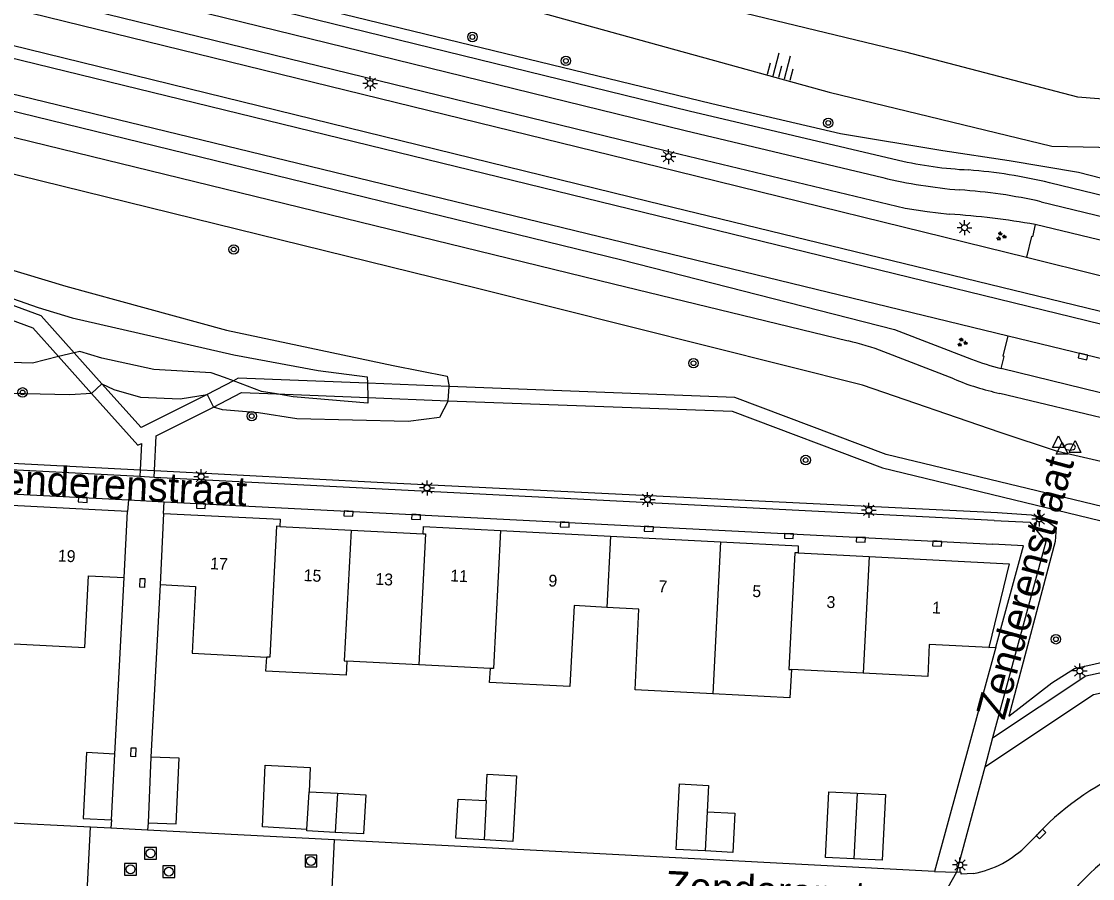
# Model space of a CAD drawing. Extents: x 125000 to 129004, y 397500 to 399008.
# Drawn here: x 127384.8 to 127475.2, y 398043.3 to 398115.7 of the extents above; entities that cross this region are included whole.
import ezdxf

# ---------------------------------------------------------------- set-up
doc = ezdxf.new("R2010")
doc.units = 0
for name, color, linetype in [('gg-afsc-erfafscheiding', 7, 'Continuous'), ('gg-afsc-faunaraster', 7, 'Continuous'), ('gg-afsc-lijn faunaraster', 7, 'Continuous'), ('gg-anno-huisnummerreeks BGT', 7, 'Continuous'), ('gg-anno-openbare ruimte label', 7, 'Continuous'), ('gg-bbg-bijgebouw', 7, 'Continuous'), ('gg-bbg-hoofdgebouw', 7, 'Continuous'), ('gg-bbg-luifel en loopbrug', 7, 'Continuous'), ('gg-bbg-tussenscheiding', 7, 'Continuous'), ('gg-knt-bovenkant onderkant talud', 7, 'Continuous'), ('gg-knt-verharding', 7, 'Continuous'), ('gg-kntw-bovenkant insteek waterloop', 7, 'Continuous'), ('gg-kntw-waterlijn', 7, 'Continuous'), ('gg-kwrk-kunstwerk niveau 01', 7, 'Continuous'), ('gt-grn-vlakafsluiter', 7, 'Continuous'), ('gt-grn-weggrens', 7, 'Continuous'), ('gt-symb-boom', 7, 'Continuous'), ('gt-symb-brandkraan', 7, 'Continuous'), ('gt-symb-groenvak', 7, 'Continuous'), ('gt-symb-kolk', 7, 'Continuous'), ('gt-symb-kolk center center', 7, 'Continuous'), ('gt-symb-lichtmast', 7, 'Continuous'), ('gt-symb-rioolschacht', 7, 'Continuous'), ('gt-symb-talud symbool', 7, 'Continuous'), ('gt-symb-waterafsluiter', 7, 'Continuous')]:
    doc.layers.add(name, color=color, linetype=linetype)

# ---------------------------------------------------------------- blocks, each defined once
blk = doc.blocks.new('gt0-RS')
at = {"layer": 'gt-symb-rioolschacht'}
blk.add_lwpolyline([(-0.5, -0.5), (0.5, -0.5), (0.5, 0.5), (-0.5, 0.5)], close=True, dxfattribs=at)
blk.add_circle((0, 0), 0.375, dxfattribs=at)
blk = doc.blocks.new('gt0-KOLKCC')
at = {"layer": 'gt-symb-kolk center center'}
blk.add_lwpolyline([(-0.375, 0.2), (0.375, 0.2), (0.375, -0.2), (-0.375, -0.2)], close=True, dxfattribs=at)
blk = doc.blocks.new('gt0-KOLK')
at = {"layer": 'gt-symb-kolk'}
blk.add_lwpolyline([(0, 0), (0.375, 0), (0.375, 0.4), (-0.375, 0.4), (-0.375, 0), (0, 0)], dxfattribs=at)
blk = doc.blocks.new('gt0-BOOM')
at = {"layer": 'gt-symb-boom'}
for radius in [0.4, 0.2]:
    blk.add_circle((0, 0), radius, dxfattribs=at)
blk = doc.blocks.new('gt0-LMAST')
at = {"layer": 'gt-symb-lichtmast'}
for p, q in [((-0.182, 0.173), (-0.447, 0.438)), ((-0.005, 0.246), (-0.005, 0.621)), ((0.172, 0.173), (0.437, 0.438)), ((-0.255, -0.004), (-0.63, -0.004)), ((-0.182, -0.181), (-0.447, -0.446)), ((-0.005, -0.254), (-0.005, -0.629)), ((0.437, -0.446), (0.172, -0.181)), ((0.245, -0.004), (0.62, -0.004))]:
    blk.add_line(p, q, dxfattribs=at)
blk.add_circle((-0.005, -0.004), 0.25, dxfattribs=at)
blk = doc.blocks.new('gt0-WAFSL')
at = {"layer": 'gt-symb-waterafsluiter'}
for p, q in [((-0.5, -0.333), (0, 0.667)), ((0, 0.667), (0.5, -0.333)), ((0.5, -0.333), (-0.5, -0.333))]:
    blk.add_line(p, q, dxfattribs=at)
blk = doc.blocks.new('gt0-TALUD_1')
at = {"layer": 'gt-symb-talud symbool'}
for p, q in [((-1, -1), (-1, 0)), ((-0.5, -2), (-0.5, 0)), ((0, -1), (0, 0)), ((0.5, -2), (0.5, 0)), ((1, -1), (1, 0))]:
    blk.add_line(p, q, dxfattribs=at)
blk = doc.blocks.new('gt0-GRVAK')
at = {"layer": 'gt-symb-groenvak'}
for p, q in [((-0.11, 0.189), (-0.228, 0.24)), ((-0.182, 0.153), (0.088, 0.153)), ((-0.091, 0.211), (-0.156, 0.322)), ((-0.047, 0.214), (-0.047, 0.393)), ((-0.004, 0.211), (0.061, 0.322)), ((0.015, 0.189), (0.133, 0.24)), ((0.262, -0.052), (0.197, 0.059)), ((0.305, -0.049), (0.305, 0.13)), ((0.349, -0.052), (0.414, 0.059)), ((-0.245, -0.228), (-0.363, -0.177)), ((-0.318, -0.264), (-0.047, -0.264)), ((-0.226, -0.206), (-0.291, -0.095)), ((-0.183, -0.203), (-0.183, -0.024)), ((-0.139, -0.206), (-0.074, -0.095)), ((-0.12, -0.228), (-0.002, -0.177)), ((0.243, -0.074), (0.125, -0.023)), ((0.17, -0.11), (0.441, -0.11)), ((0.368, -0.074), (0.486, -0.023))]:
    blk.add_line(p, q, dxfattribs=at)
blk = doc.blocks.new('gt0-BR')
at = {"layer": 'gt-symb-brandkraan'}
for centre, radius, start, end in [((-0.244, 0), 0.206, 107.56694, 252.43307), ((0.599, -2.664), 3, 106.89205, 107.56694), ((0, -0.691), 0.938, 73.10799, 106.89205), ((-0.599, -2.664), 3, 72.43309, 73.10799), ((0.244, 0), 0.206, 287.56695, 72.43309), ((0.599, 2.664), 3, 252.43307, 253.10797), ((0, 0.691), 0.938, 253.10797, 286.89206), ((-0.599, 2.664), 3, 286.89206, 287.56695)]:
    blk.add_arc(centre, radius, start, end, dxfattribs=at)

msp = doc.modelspace()

# ---------------------------------------------------------------- linework, layer by layer
at = {"layer": 'gg-afsc-erfafscheiding'}
for p, q in [((127392.667, 398053.858), (127393.456, 398068.745)), ((127467.025, 398062.877), (127461.837, 398043.933)), ((127466.437, 398062.845), (127467.025, 398062.877))]:
    msp.add_line(p, q, dxfattribs=at)
at = {"layer": 'gg-afsc-faunaraster'}
for points in [[(127363.532, 398128.075), (127443.05, 398108.745), (127453.903, 398106.219), (127462.539, 398104.77), (127468.152, 398103.942), (127473.995, 398102.954), (127503.743, 398095.292), (127502.181, 398107.138), (127503.064, 398110.815), (127508.969, 398109.462)], [(127488.526, 398064.273), (127492.487, 398065.118), (127494.633, 398074.218), (127472.211, 398079.377), (127467.381, 398080.998), (127455.77, 398084.99), (127423.282, 398093.144), (127384.525, 398102.657), (127345.263, 398112.271)], [(127317.715, 398081.989), (127321.111, 398081.746), (127359.662, 398079.675), (127394.805, 398077.844)], [(127396.022, 398077.78), (127415.336, 398076.774), (127467.169, 398074.235), (127469.997, 398074.03), (127471.066, 398073.698), (127472.116, 398072.98), (127472.02, 398071.799), (127468.121, 398057.048), (127471.758, 398059.864), (127473.673, 398061.079), (127476.268, 398061.659), (127487.357, 398064.024)]]:
    msp.add_lwpolyline(points, dxfattribs=at)
at = {"layer": 'gg-afsc-lijn faunaraster'}
msp.add_line((127394.805, 398077.844), (127396.022, 398077.78), dxfattribs=at)
at = {"layer": 'gg-bbg-bijgebouw'}
for p, q in [((127392.379, 398048.295), (127392.667, 398053.858)), ((127395.719, 398053.606), (127395.47, 398048.062)), ((127408.886, 398047.502), (127409.065, 398050.682)), ((127409.065, 398050.682), (127411.457, 398050.548)), ((127411.457, 398050.548), (127413.848, 398050.414)), ((127390.001, 398048.418), (127392.379, 398048.295)), ((127408.879, 398047.37), (127408.886, 398047.502)), ((127411.272, 398047.251), (127408.879, 398047.37)), ((127423.858, 398046.62), (127421.459, 398046.748)), ((127457.428, 398044.895), (127455.039, 398045.016))]:
    msp.add_line(p, q, dxfattribs=at)
for points in [[(127392.667, 398053.858), (127390.289, 398053.981), (127390.001, 398048.418)], [(127395.47, 398048.062), (127397.851, 398047.955), (127398.1, 398053.499), (127395.719, 398053.606)], [(127423.983, 398049.928), (127424.102, 398052.147), (127426.578, 398052.014), (127426.257, 398046.491), (127423.858, 398046.62)], [(127442.48, 398045.68), (127440.033, 398045.81), (127440.332, 398051.332)], [(127440.332, 398051.332), (127442.774, 398051.202), (127442.656, 398048.985)], [(127413.848, 398050.414), (127413.664, 398047.131), (127411.272, 398047.251)], [(127455.039, 398045.016), (127452.649, 398045.136), (127452.936, 398050.676), (127455.322, 398050.556)], [(127455.322, 398050.556), (127457.707, 398050.435), (127457.428, 398044.895)], [(127421.459, 398046.748), (127421.636, 398050.053), (127423.983, 398049.928)], [(127442.656, 398048.985), (127445.003, 398048.86), (127444.827, 398045.555), (127442.48, 398045.68)]]:
    msp.add_lwpolyline(points, dxfattribs=at)
at = {"layer": 'gg-bbg-hoofdgebouw'}
for p, q in [((127393.456, 398068.745), (127393.736, 398074.311)), ((127396.781, 398074.155), (127396.497, 398068.167)), ((127406.59, 398073.065), (127412.601, 398072.755)), ((127412.601, 398072.755), (127418.69, 398072.44)), ((127425.216, 398072.717), (127434.503, 398072.239)), ((127434.503, 398072.239), (127443.791, 398071.761)), ((127450.326, 398070.829), (127456.343, 398070.514)), ((127456.343, 398070.514), (127468.144, 398069.895)), ((127468.144, 398069.895), (127466.437, 398062.845)), ((127418.326, 398061.394), (127412.262, 398061.702)), ((127424.36, 398061.087), (127418.326, 398061.394)), ((127455.837, 398060.675), (127449.763, 398060.984))]:
    msp.add_line(p, q, dxfattribs=at)
for points in [[(127393.736, 398074.311), (127383.958, 398074.815), (127383.927, 398074.216)], [(127396.781, 398074.155), (127406.608, 398073.662), (127406.59, 398073.065)], [(127418.69, 398072.44), (127418.722, 398073.051), (127425.216, 398072.717)], [(127443.791, 398071.761), (127450.349, 398071.423), (127450.326, 398070.829)], [(127383.62, 398063.182), (127390.132, 398062.851), (127390.44, 398068.898), (127393.456, 398068.745)], [(127396.497, 398068.167), (127399.481, 398067.987), (127399.197, 398062.369), (127405.492, 398062.038)], [(127434.194, 398066.231), (127431.437, 398066.378), (127431.065, 398059.546), (127424.3, 398059.888), (127424.36, 398061.087)], [(127443.132, 398058.931), (127436.572, 398059.266), (127436.904, 398066.087), (127434.194, 398066.231)], [(127466.437, 398062.845), (127461.407, 398063.095), (127461.27, 398060.399), (127455.837, 398060.675)], [(127412.262, 398061.702), (127412.188, 398060.513), (127405.424, 398060.857), (127405.492, 398062.038)], [(127449.763, 398060.984), (127449.642, 398058.598), (127443.132, 398058.931)]]:
    msp.add_lwpolyline(points, dxfattribs=at)
at = {"layer": 'gg-bbg-luifel en loopbrug'}
msp.add_lwpolyline([(127408.886, 398047.502), (127405.121, 398047.713), (127405.352, 398052.926), (127409.166, 398052.712), (127409.065, 398050.682)], dxfattribs=at)
at = {"layer": 'gg-bbg-tussenscheiding'}
for p, q in [((127434.503, 398072.239), (127434.194, 398066.231)), ((127443.791, 398071.761), (127443.132, 398058.931)), ((127456.343, 398070.514), (127455.837, 398060.675)), ((127411.457, 398050.548), (127411.272, 398047.251)), ((127455.322, 398050.556), (127455.039, 398045.016)), ((127442.656, 398048.985), (127442.48, 398045.68))]:
    msp.add_line(p, q, dxfattribs=at)
for points in [[(127406.59, 398073.065), (127406.31, 398073.079), (127405.742, 398062.025), (127405.492, 398062.038)], [(127412.601, 398072.755), (127412.034, 398061.714), (127412.262, 398061.702)], [(127418.69, 398072.44), (127418.893, 398072.43), (127418.326, 398061.394)], [(127425.216, 398072.717), (127424.618, 398061.074), (127424.36, 398061.087)], [(127450.326, 398070.829), (127450.052, 398070.843), (127449.547, 398060.995), (127449.763, 398060.984)], [(127423.858, 398046.62), (127424.034, 398049.925), (127423.983, 398049.928)]]:
    msp.add_lwpolyline(points, dxfattribs=at)
at = {"layer": 'gg-knt-bovenkant onderkant talud'}
for p, q in [((127389.233, 398087.705), (127387.923, 398087.386)), ((127413.985, 398085.142), (127414.012, 398083.936))]:
    msp.add_line(p, q, dxfattribs=at)
for points in [[(127361.134, 398100.158), (127362.453, 398100.245), (127370.685, 398098.681), (127383.224, 398094.946), (127388.54, 398093.343), (127402.084, 398089.628), (127416.149, 398086.636), (127420.703, 398085.726), (127420.877, 398084.875)], [(127368.869, 398097.306), (127369.255, 398097.406), (127375.341, 398095.335), (127386.202, 398091.53), (127389.056, 398090.655), (127402.719, 398087.547), (127409.824, 398086.204), (127413.972, 398085.689), (127413.985, 398085.142)], [(127387.923, 398087.386), (127385.713, 398086.848), (127373.48, 398087.2), (127358.703, 398087.425), (127351.656, 398088.054), (127343.059, 398089.505), (127336.086, 398089.785), (127318.506, 398089.88), (127316.355, 398089.793)], [(127390.697, 398084.286), (127388.865, 398084.151), (127372.544, 398084.533), (127358.65, 398084.543), (127350.796, 398085.555), (127342.859, 398087.143), (127334.779, 398087.26), (127318.757, 398087.144), (127316.654, 398088.184)], [(127402.675, 398085.351), (127401.919, 398085.637), (127400.787, 398086.017), (127395.968, 398086.293), (127391.58, 398087.256), (127389.723, 398087.824), (127389.233, 398087.705)], [(127391.583, 398085.08), (127392.593, 398084.62), (127394.839, 398083.955), (127398.17, 398083.83), (127400.447, 398084.204)], [(127406.312, 398084.235), (127405.057, 398084.451), (127402.675, 398085.351)], [(127414.012, 398083.936), (127414.023, 398083.457), (127407.726, 398083.992), (127406.312, 398084.235)], [(127420.79, 398083.672), (127420.081, 398082.238), (127417.436, 398081.916), (127408.029, 398082.13), (127404.8, 398082.656), (127401.752, 398082.889), (127400.999, 398083.132)]]:
    msp.add_lwpolyline(points, dxfattribs=at)
at = {"layer": 'gg-knt-verharding'}
for p, q in [((127359.647, 398115.488), (127468.058, 398089.148)), ((127500.1, 398095.101), (127471.55, 398102.059)), ((127470.859, 398100.452), (127499.696, 398093.438)), ((127488.534, 398094.122), (127470.345, 398098.532)), ((127468.058, 398089.148), (127486.268, 398084.692)), ((127463.481, 398085.502), (127457.575, 398087.796)), ((127485.619, 398081.923), (127467.459, 398086.398)), ((127479.838, 398081.271), (127467.356, 398084.29)), ((127394.774, 398077.261), (127317.655, 398081.223)), ((127318.413, 398079.19), (127393.813, 398075.311)), ((127394.805, 398077.844), (127394.774, 398077.261)), ((127395.993, 398077.198), (127396.022, 398077.78)), ((127395.993, 398077.198), (127394.774, 398077.261)), ((127466.87, 398073.556), (127395.993, 398077.198)), ((127393.813, 398075.311), (127393.736, 398074.311)), ((127396.781, 398074.155), (127396.837, 398075.143)), ((127396.837, 398075.143), (127466.781, 398071.57)), ((127466.086, 398052.761), (127463.693, 398043.877)), ((127390.619, 398047.676), (127343.023, 398050.126)), ((127390.326, 398042.191), (127390.619, 398047.676)), ((127392.343, 398047.591), (127390.619, 398047.676)), ((127469.679, 398046.219), (127471.509, 398048.072)), ((127395.426, 398047.438), (127392.343, 398047.591)), ((127411.217, 398046.611), (127395.426, 398047.438)), ((127410.955, 398041.144), (127411.217, 398046.611)), ((127461.837, 398043.933), (127411.217, 398046.611)), ((127461.837, 398043.933), (127463.693, 398043.877))]:
    msp.add_line(p, q, dxfattribs=at)
for points in [[(127238.681, 398155.974), (127342.987, 398130.446), (127440.804, 398106.48), (127457.47, 398102.49)], [(127235.364, 398142.341), (127239.282, 398141.302), (127434.758, 398093.535), (127454.559, 398088.715)], [(127363.313, 398127.193), (127441.149, 398108.116), (127458.795, 398103.961)], [(127350.124, 398126.558), (127440.381, 398104.456), (127459.365, 398099.921), (127461.223, 398099.631), (127463.093, 398099.406)], [(127361.859, 398122.22), (127440.108, 398103.032), (127469.603, 398095.77)], [(127357.03, 398120.301), (127437.68, 398100.517), (127491.128, 398087.521)], [(127356.742, 398119.266), (127437.297, 398099.567), (127490.93, 398086.481)], [(127347.872, 398116.93), (127351.648, 398116.04), (127435.453, 398095.541), (127458.475, 398089.671), (127464.971, 398087.176)], [(127470.345, 398098.532), (127470.109, 398097.49), (127470.027, 398097.514), (127469.603, 398095.77)], [(127469.603, 398095.77), (127475.952, 398094.214), (127487.836, 398091.271)], [(127467.459, 398086.398), (127467.724, 398087.401), (127467.629, 398087.428), (127468.058, 398089.148)], [(127400.447, 398084.204), (127394.893, 398081.394), (127391.583, 398085.08)], [(127488.526, 398064.273), (127488.379, 398064.959), (127484.002, 398072.801), (127457.771, 398079.14), (127444.999, 398083.942), (127420.877, 398084.875)], [(127390.697, 398084.286), (127394.623, 398079.915), (127394.924, 398080.071), (127394.805, 398077.844)], [(127396.022, 398077.78), (127396.167, 398080.7), (127400.999, 398083.132)], [(127420.79, 398083.672), (127444.776, 398082.78), (127457.442, 398077.994), (127483.221, 398071.769), (127487.251, 398064.51), (127487.357, 398064.024)], [(127466.87, 398073.556), (127469.901, 398073.418), (127471.233, 398071.757), (127466.745, 398055.234)], [(127467.025, 398062.877), (127469.35, 398071.424), (127466.781, 398071.57)], [(127466.745, 398055.234), (127474.614, 398060.461), (127487.528, 398063.239)], [(127489.168, 398056.529), (127487.47, 398061.502), (127475.251, 398058.854), (127466.086, 398052.761)], [(127465.107, 398043.781), (127464.105, 398043.729), (127464.107, 398043.863), (127463.693, 398043.877)]]:
    msp.add_lwpolyline(points, dxfattribs=at)
for centre, radius, start, end in [((127466.476, 398137.706), 34.608, 257.17675, 267.07335), ((127461.025, 398057.768), 45.524, 76.63306, 85.3589), ((127467.849, 398146.52), 45.237, 256.73624, 265.06461), ((127461.226, 398058.24), 43.297, 77.14484, 86.38349), ((127458.613, 398031.708), 67.847, 80.04217, 86.21372), ((127448.981, 398064.999), 24.363, 69.34353, 76.76365), ((127472.054, 398105.46), 19.608, 248.82402, 256.44696), ((127472.033, 398106.045), 22.252, 247.39733, 257.86599), ((127488.066, 398030.237), 24.336, 109.34133, 132.87135), ((127488.625, 398029.431), 19.823, 109.97277, 172.80807), ((127463.671, 398051.98), 8.324, 279.93552, 316.20165)]:
    msp.add_arc(centre, radius, start, end, dxfattribs=at)
at = {"layer": 'gg-kntw-bovenkant insteek waterloop'}
msp.add_lwpolyline([(127377.691, 398128.126), (127391.669, 398125.204), (127398.796, 398124.272), (127420.844, 398118.592), (127452.955, 398109.707), (127471.739, 398105.141), (127479.683, 398104.978), (127488.098, 398103.386), (127496.768, 398103.734), (127500.49, 398106.828), (127501.857, 398108.723), (127503.003, 398111.957)], dxfattribs=at)
at = {"layer": 'gg-kntw-waterlijn'}
msp.add_lwpolyline([(127281.224, 398157.44), (127293.618, 398155.376), (127319.316, 398148.142), (127339.025, 398143.669), (127358.106, 398138.022), (127379.659, 398132.365), (127396.252, 398129.016), (127413.481, 398124.987), (127436.584, 398118.635), (127459.391, 398113.112), (127473.904, 398109.321), (127482.879, 398108.601)], dxfattribs=at)
at = {"layer": 'gg-kwrk-kunstwerk niveau 01'}
for p, q in [((127391.583, 398085.08), (127389.233, 398087.705)), ((127387.923, 398087.386), (127390.697, 398084.286)), ((127390.697, 398084.286), (127391.583, 398085.08)), ((127402.675, 398085.351), (127400.447, 398084.204)), ((127420.877, 398084.875), (127413.985, 398085.142)), ((127420.79, 398083.672), (127420.877, 398084.875)), ((127400.447, 398084.204), (127400.999, 398083.132)), ((127406.312, 398084.235), (127414.012, 398083.936)), ((127414.012, 398083.936), (127420.79, 398083.672))]:
    msp.add_line(p, q, dxfattribs=at)
for points in [[(127366.85, 398096.78), (127385.759, 398089.804), (127387.923, 398087.386)], [(127389.233, 398087.705), (127386.438, 398090.827), (127368.869, 398097.306)], [(127413.985, 398085.142), (127403.087, 398085.563), (127402.675, 398085.351)], [(127400.999, 398083.132), (127403.361, 398084.35), (127406.312, 398084.235)]]:
    msp.add_lwpolyline(points, dxfattribs=at)
at = {"layer": 'gt-grn-vlakafsluiter'}
for p, q in [((127396.497, 398068.167), (127395.719, 398053.606)), ((127392.379, 398048.295), (127392.343, 398047.591)), ((127395.47, 398048.062), (127395.426, 398047.438))]:
    msp.add_line(p, q, dxfattribs=at)
at = {"layer": 'gt-grn-weggrens'}
for p, q in [((127393.813, 398075.311), (127396.837, 398075.143)), ((127466.745, 398055.234), (127466.086, 398052.761)), ((127463.693, 398043.877), (127460.39, 398038.093))]:
    msp.add_line(p, q, dxfattribs=at)

# ---------------------------------------------------------------- block references
at = {"layer": 'gt-symb-boom'}
for p in [(127422.851, 398114.356), (127430.735, 398112.34), (127452.875, 398107.104), (127402.7, 398096.429), (127441.504, 398086.83), (127384.879, 398084.37), (127404.227, 398082.367), (127450.97, 398078.664), (127472.088, 398063.539)]:
    msp.add_blockref('gt0-BOOM', p, dxfattribs=at)
at = {"layer": 'gt-symb-brandkraan'}
msp.add_blockref('gt0-BR', (127473.288, 398079.755), dxfattribs=at)
at = {"layer": 'gt-symb-groenvak'}
for p in [(127467.45, 398097.547), (127464.166, 398088.585)]:
    msp.add_blockref('gt0-GRVAK', p, dxfattribs=at)
at = {"layer": 'gt-symb-kolk'}
for p, rotation in [((127474.418, 398087.594), 166.2710482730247), ((127389.972, 398075.509), 177.05337485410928), ((127399.947, 398074.984), 177.06949252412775), ((127412.401, 398074.348), 177.07755153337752), ((127418.103, 398074.057), 177.07755153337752), ((127430.648, 398073.416), 177.07755153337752), ((127437.745, 398073.053), 177.07755153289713), ((127449.568, 398072.449), 177.07755153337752), ((127455.638, 398072.139), 177.07755153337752), ((127462.082, 398071.81), 177.07755153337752), ((127470.692, 398047.245), -134.65192714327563)]:
    msp.add_blockref('gt0-KOLK', p, dxfattribs=dict(at, rotation=rotation))
at = {"layer": 'gt-symb-kolk center center'}
for p, rotation in [((127394.983, 398068.294), -92.00163080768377), ((127394.237, 398054.008), -92.00163080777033)]:
    msp.add_blockref('gt0-KOLKCC', p, dxfattribs=dict(at, rotation=rotation))
at = {"layer": 'gt-symb-lichtmast'}
for p in [(127414.219, 398110.443), (127439.406, 398104.267), (127464.387, 398098.268), (127399.967, 398077.262), (127419.022, 398076.311), (127437.636, 398075.335), (127456.3, 398074.424), (127470.682, 398073.691), (127474.111, 398060.868), (127463.995, 398044.5)]:
    msp.add_blockref('gt0-LMAST', p, dxfattribs=at)
at = {"layer": 'gt-symb-rioolschacht'}
for p in [(127395.682, 398045.478), (127409.229, 398044.83), (127393.995, 398044.133), (127397.226, 398043.928)]:
    msp.add_blockref('gt0-RS', p, dxfattribs=at)
at = {"layer": 'gt-symb-talud symbool', "xscale": 1.0005163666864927, "yscale": 1.0005163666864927, "rotation": 165.3526247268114}
msp.add_blockref('gt0-TALUD_1', (127448.681, 398110.928), dxfattribs=at)
at = {"layer": 'gt-symb-waterafsluiter'}
for p in [(127472.298, 398080.04), (127473.706, 398079.635), (127472.619, 398079.479)]:
    msp.add_blockref('gt0-WAFSL', p, dxfattribs=at)

# ---------------------------------------------------------------- texts
at = {"layer": 'gg-anno-huisnummerreeks BGT'}
for s, rotation, p in [('19', 357, (127387.839, 398070.11)), ('17', 357.1, (127400.693, 398069.454)), ('15', 357, (127408.587, 398068.457)), ('11', 357.1, (127420.961, 398068.429)), ('13', 357, (127414.637, 398068.145)), ('9', 357.1, (127429.24, 398068.004)), ('7', 357.1, (127438.527, 398067.526)), ('5', 357.1, (127446.45, 398067.118)), ('3', 357, (127452.711, 398066.198)), ('1', 357, (127461.62, 398065.731))]:
    msp.add_text(s, height=1, rotation=rotation, dxfattribs=at).set_placement(p)
at = {"layer": 'gg-anno-openbare ruimte label'}
for rotation, p in [(356.9, (127381.124, 398075.982)), (74.9, (127467.739, 398056.646)), (356.9, (127439.072, 398041.521))]:
    msp.add_text('Zenderenstraat', height=2.5, rotation=rotation, dxfattribs=at).set_placement(p)

doc.saveas('drawing.dxf')
